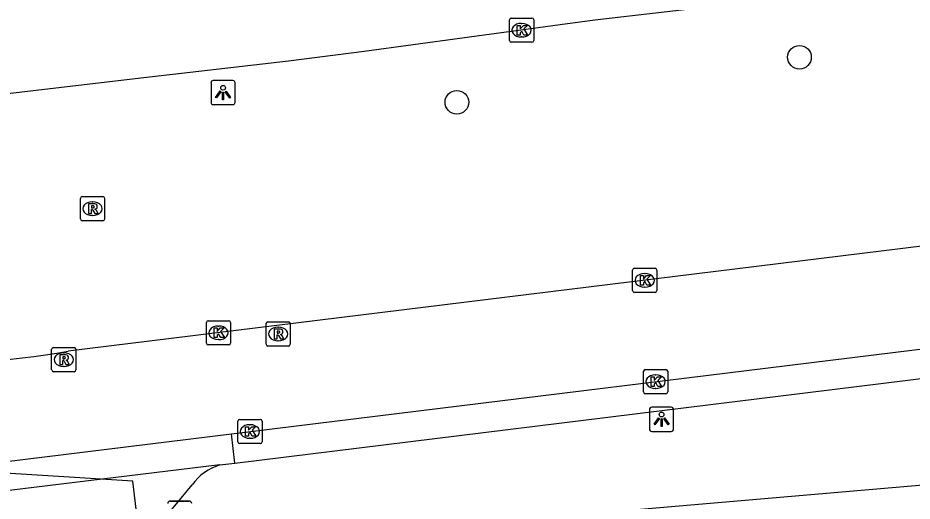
# Model space of a CAD drawing. Extents: x 161477 to 163040, y 383680 to 384868.
# Drawn here: x 161985.69 to 162022.66, y 384013.98 to 384033.98 of the extents above; entities that cross this region are included whole.
import ezdxf

# ---------------------------------------------------------------- set-up
doc = ezdxf.new("R2010")
doc.units = 0
for name, color, linetype in [('IMGEO_Afsluitpaal', 7, 'Continuous'), ('IMGEO_Berm_groen', 7, 'Continuous'), ('IMGEO_Boom', 7, 'Continuous'), ('IMGEO_Kolk', 7, 'Continuous'), ('IMGEO_Lichtpunt', 7, 'Continuous'), ('IMGEO_Pand_overbouw', 7, 'Continuous'), ('IMGEO_Rijbaan_lokaal_gesloten', 7, 'Continuous'), ('IMGEO_Rijbaan_lokaal_open', 7, 'Continuous'), ('IMGEO_Rioolput', 7, 'Continuous'), ('IMGEO_Voetpad_open', 7, 'Continuous')]:
    doc.layers.add(name, color=color, linetype=linetype)

msp = doc.modelspace()

# ---------------------------------------------------------------- linework, layer by layer
at = {"layer": 'IMGEO_Afsluitpaal'}
for p, q in [((161991.985, 384013.982), (161992.775, 384013.982)), ((161992.775, 384013.982), (161991.985, 384013.982))]:
    msp.add_line(p, q, dxfattribs=at)
for centre, start, end in [((161991.985, 384013.882), 90, 180), ((161991.985, 384013.882), 90, 180), ((161992.775, 384013.882), 0, 90), ((161992.775, 384013.882), 360, 90)]:
    msp.add_arc(centre, 0.1, start, end, dxfattribs=at)
at = {"layer": 'IMGEO_Berm_groen'}
msp.add_lwpolyline([(162005.991, 384013.187), (162090.662, 384020.475)], dxfattribs=at)
at = {"layer": 'IMGEO_Boom'}
for centre in [(162018, 384032.355), (162003.838, 384030.491)]:
    msp.add_circle(centre, 0.489, dxfattribs=at)
at = {"layer": 'IMGEO_Kolk'}
for p, q in [((162006.013, 384033.049), (162006.013, 384033.901)), ((162006.088, 384033.975), (162006.94, 384033.975)), ((162006.501, 384033.755), (162006.526, 384033.755)), ((162007.014, 384033.901), (162007.014, 384033.049)), ((162006.94, 384032.975), (162006.088, 384032.975)), ((162006.524, 384033.195), (162006.499, 384033.195)), ((162011.102, 384022.694), (162011.102, 384023.546)), ((162011.177, 384023.62), (162012.029, 384023.62)), ((162011.59, 384023.4), (162011.615, 384023.4)), ((162012.103, 384023.546), (162012.103, 384022.694)), ((162012.029, 384022.62), (162011.177, 384022.62)), ((162011.613, 384022.84), (162011.588, 384022.84)), ((161993.556, 384021.449), (161994.408, 384021.449)), ((161993.481, 384020.523), (161993.481, 384021.375)), ((161993.969, 384021.229), (161993.994, 384021.229)), ((161994.482, 384021.375), (161994.482, 384020.523)), ((161994.408, 384020.449), (161993.556, 384020.449)), ((161993.992, 384020.669), (161993.967, 384020.669)), ((162011.552, 384018.503), (162011.552, 384019.355)), ((162011.627, 384019.429), (162012.479, 384019.429)), ((162012.553, 384019.355), (162012.553, 384018.503)), ((162012.04, 384019.209), (162012.065, 384019.209)), ((162012.063, 384018.649), (162012.038, 384018.649)), ((162012.479, 384018.429), (162011.627, 384018.429)), ((161994.782, 384016.438), (161994.782, 384017.29)), ((161994.857, 384017.364), (161995.709, 384017.364)), ((161995.27, 384017.144), (161995.295, 384017.144)), ((161995.783, 384017.29), (161995.783, 384016.438)), ((161995.709, 384016.364), (161994.857, 384016.364)), ((161995.293, 384016.584), (161995.268, 384016.584))]:
    msp.add_line(p, q, dxfattribs=at)
for points in [[(162006.013, 384033.049), (162006.013, 384033.901)], [(162006.088, 384033.975), (162006.94, 384033.975)], [(162006.334, 384033.675), (162006.457, 384033.675), (162006.457, 384033.524), (162006.587, 384033.675), (162006.751, 384033.675), (162006.605, 384033.524), (162006.758, 384033.275), (162006.606, 384033.275), (162006.521, 384033.439), (162006.457, 384033.372), (162006.457, 384033.275), (162006.334, 384033.275), (162006.334, 384033.675)], [(162007.014, 384033.901), (162007.014, 384033.049)], [(162006.94, 384032.975), (162006.088, 384032.975)], [(162011.102, 384022.694), (162011.102, 384023.546)], [(162011.177, 384023.62), (162012.029, 384023.62)], [(162011.423, 384023.32), (162011.546, 384023.32), (162011.546, 384023.169), (162011.676, 384023.32), (162011.84, 384023.32), (162011.694, 384023.169), (162011.847, 384022.92), (162011.695, 384022.92), (162011.61, 384023.084), (162011.546, 384023.017), (162011.546, 384022.92), (162011.423, 384022.92), (162011.423, 384023.32)], [(162012.103, 384023.546), (162012.103, 384022.694)], [(162012.029, 384022.62), (162011.177, 384022.62)], [(161993.556, 384021.449), (161994.408, 384021.449)], [(161993.481, 384020.523), (161993.481, 384021.375)], [(161993.802, 384021.149), (161993.925, 384021.149), (161993.925, 384020.998), (161994.055, 384021.149), (161994.219, 384021.149), (161994.073, 384020.998), (161994.226, 384020.749), (161994.074, 384020.749), (161993.989, 384020.913), (161993.925, 384020.846), (161993.925, 384020.749), (161993.802, 384020.749), (161993.802, 384021.149)], [(161994.482, 384021.375), (161994.482, 384020.523)], [(161994.408, 384020.449), (161993.556, 384020.449)], [(162011.552, 384018.503), (162011.552, 384019.355)], [(162011.627, 384019.429), (162012.479, 384019.429)], [(162012.553, 384019.355), (162012.553, 384018.503)], [(162011.873, 384019.129), (162011.996, 384019.129), (162011.996, 384018.978), (162012.126, 384019.129), (162012.29, 384019.129), (162012.144, 384018.978), (162012.297, 384018.729), (162012.145, 384018.729), (162012.06, 384018.893), (162011.996, 384018.826), (162011.996, 384018.729), (162011.873, 384018.729), (162011.873, 384019.129)], [(162012.479, 384018.429), (162011.627, 384018.429)], [(161994.782, 384016.438), (161994.782, 384017.29)], [(161994.857, 384017.364), (161995.709, 384017.364)], [(161995.103, 384017.064), (161995.226, 384017.064), (161995.226, 384016.913), (161995.356, 384017.064), (161995.52, 384017.064), (161995.374, 384016.913), (161995.527, 384016.664), (161995.375, 384016.664), (161995.29, 384016.828), (161995.226, 384016.761), (161995.226, 384016.664), (161995.103, 384016.664), (161995.103, 384017.064)], [(161995.783, 384017.29), (161995.783, 384016.438)], [(161995.709, 384016.364), (161994.857, 384016.364)]]:
    msp.add_lwpolyline(points, dxfattribs=at)
for centre, start, end in [((162006.09, 384033.899), 91.552, 178.448), ((162006.09, 384033.899), 91.552, 178.448), ((162006.938, 384033.899), 1.552, 88.448), ((162006.938, 384033.899), 1.552, 88.448), ((162006.09, 384033.051), 181.552, 268.448), ((162006.09, 384033.051), 181.552, 268.448), ((162006.938, 384033.051), 271.552, 358.448), ((162006.938, 384033.051), 271.552, 358.448), ((162011.179, 384023.544), 91.552, 178.448), ((162011.179, 384023.544), 91.552, 178.448), ((162012.027, 384023.544), 1.552, 88.448), ((162012.027, 384023.544), 1.552, 88.448), ((162011.179, 384022.696), 181.552, 268.448), ((162011.179, 384022.696), 181.552, 268.448), ((162012.027, 384022.696), 271.552, 358.448), ((162012.027, 384022.696), 271.552, 358.448), ((161993.558, 384021.373), 91.552, 178.448), ((161993.558, 384021.373), 91.552, 178.448), ((161994.406, 384021.373), 1.552, 88.448), ((161994.406, 384021.373), 1.552, 88.448), ((161993.558, 384020.525), 181.552, 268.448), ((161993.558, 384020.525), 181.552, 268.448), ((161994.406, 384020.525), 271.552, 358.448), ((161994.406, 384020.525), 271.552, 358.448), ((162011.629, 384019.353), 91.552, 178.448), ((162011.629, 384019.353), 91.552, 178.448), ((162012.477, 384019.353), 1.552, 88.448), ((162012.477, 384019.353), 1.552, 88.448), ((162011.629, 384018.505), 181.552, 268.448), ((162011.629, 384018.505), 181.552, 268.448), ((162012.477, 384018.505), 271.552, 358.448), ((162012.477, 384018.505), 271.552, 358.448), ((161994.859, 384017.288), 91.552, 178.448), ((161994.859, 384017.288), 91.552, 178.448), ((161995.707, 384017.288), 1.552, 88.448), ((161995.707, 384017.288), 1.552, 88.448), ((161994.859, 384016.44), 181.552, 268.448), ((161994.859, 384016.44), 181.552, 268.448), ((161995.707, 384016.44), 271.552, 358.448), ((161995.707, 384016.44), 271.552, 358.448)]:
    msp.add_arc(centre, 0.0765, start, end, dxfattribs=at)
for centre, major_axis, ratio, start_param, end_param in [((162006.5, 384033.475), (-0.387, 0.002), 0.722429, 4.712389, 7.853982), ((162006.525, 384033.475), (-0.39, 0.002), 0.717154, 1.570796, 4.712389), ((162011.589, 384023.12), (-0.387, 0.002), 0.722429, 4.712389, 7.853982), ((162011.614, 384023.12), (-0.39, 0.002), 0.717154, 1.570796, 4.712389), ((161993.968, 384020.949), (-0.387, 0.002), 0.722429, 4.712389, 7.853982), ((161993.993, 384020.949), (-0.39, 0.002), 0.717154, 1.570796, 4.712389), ((162012.039, 384018.929), (-0.387, 0.002), 0.722429, 4.712389, 7.853982), ((162012.064, 384018.929), (-0.39, 0.002), 0.717154, 1.570796, 4.712389), ((161995.269, 384016.864), (-0.387, 0.002), 0.722429, 4.712389, 7.853982), ((161995.294, 384016.864), (-0.39, 0.002), 0.717154, 1.570796, 4.712389)]:
    msp.add_ellipse(centre, major_axis=major_axis, ratio=ratio, start_param=start_param, end_param=end_param, dxfattribs=at)
at = {"layer": 'IMGEO_Lichtpunt'}
for p, q in [((161993.674, 384031.294), (161993.674, 384030.487)), ((161993.674, 384031.294), (161993.674, 384030.487)), ((161994.576, 384031.389), (161993.768, 384031.389)), ((161994.576, 384031.389), (161993.768, 384031.389)), ((161994.67, 384030.487), (161994.67, 384031.294)), ((161994.67, 384030.487), (161994.67, 384031.294)), ((161993.768, 384030.393), (161994.576, 384030.393)), ((161993.768, 384030.393), (161994.576, 384030.393)), ((162011.8, 384017.771), (162011.8, 384016.964)), ((162011.8, 384017.771), (162011.8, 384016.964)), ((162012.702, 384017.866), (162011.894, 384017.866)), ((162012.702, 384017.866), (162011.894, 384017.866)), ((162012.796, 384016.964), (162012.796, 384017.771)), ((162012.796, 384016.964), (162012.796, 384017.771)), ((162011.894, 384016.87), (162012.702, 384016.87)), ((162011.894, 384016.87), (162012.702, 384016.87))]:
    msp.add_line(p, q, dxfattribs=at)
for points in [[(161994.048, 384030.958), (161994.087, 384030.93), (161993.899, 384030.668), (161993.861, 384030.695), (161994.048, 384030.958)], [(161994.15, 384030.91), (161994.197, 384030.91), (161994.197, 384030.588), (161994.15, 384030.588), (161994.15, 384030.91)], [(161994.26, 384030.93), (161994.298, 384030.957), (161994.485, 384030.695), (161994.446, 384030.667), (161994.26, 384030.93)], [(162012.174, 384017.435), (162012.213, 384017.407), (162012.025, 384017.145), (162011.987, 384017.172), (162012.174, 384017.435)], [(162012.276, 384017.387), (162012.323, 384017.387), (162012.323, 384017.065), (162012.276, 384017.065), (162012.276, 384017.387)], [(162012.386, 384017.407), (162012.424, 384017.434), (162012.611, 384017.172), (162012.572, 384017.144), (162012.386, 384017.407)]]:
    msp.add_lwpolyline(points, dxfattribs=at)
for centre in [(161994.173, 384031.092), (162012.299, 384017.569)]:
    msp.add_circle(centre, 0.0994, dxfattribs=at)
for centre, start, end in [((161993.768, 384031.294), 90, 180), ((161993.768, 384031.294), 90, 180), ((161994.576, 384031.294), 0, 90), ((161994.576, 384031.294), 0, 90), ((161993.768, 384030.487), 180, 270), ((161993.768, 384030.487), 180, 270), ((161994.576, 384030.487), 270, 0), ((161994.576, 384030.487), 270, 360), ((162011.894, 384017.771), 90, 180), ((162011.894, 384017.771), 90, 180), ((162012.702, 384017.771), 0, 90), ((162012.702, 384017.771), 0, 90), ((162011.894, 384016.964), 180, 270), ((162011.894, 384016.964), 180, 270), ((162012.702, 384016.964), 270, 0), ((162012.702, 384016.964), 270, 360)]:
    msp.add_arc(centre, 0.0946, start, end, dxfattribs=at)
at = {"layer": 'IMGEO_Pand_overbouw'}
msp.add_lwpolyline([(161977.701, 383995.458), (161984.214, 383996.262), (161985.079, 384000), (161985.371, 384001.262), (161985.88, 384003.477), (161985.946, 384003.746), (161986.011, 384004.007), (161986.378, 384003.925), (161986.327, 384003.735), (161991.48, 384003.456), (161991.454, 384003.664), (161991.801, 384003.707), (161991.39, 384006.662), (161991.261, 384007.832), (161991.117, 384009.147), (161990.439, 384014.803), (161970.21, 384016.077), (161963.654, 384015.417)], dxfattribs=at)
at = {"layer": 'IMGEO_Rijbaan_lokaal_gesloten'}
for points in [[(162234.886, 384050.639), (161987.776, 384020.184)], [(162036.516, 384037.016), (162009.54, 384033.893), (162008.109, 384033.699), (162000, 384032.599), (161996.88, 384032.194), (161990.538, 384031.465), (161981.752, 384030.422), (161974.434, 384029.511), (161966.996, 384028.578), (161961.213, 384027.84), (161952.768, 384026.784), (161946.406, 384026.014), (161938.648, 384025.104), (161928.777, 384023.886), (161920.55, 384022.895), (161914.21, 384022.046), (161904.857, 384020.891), (161896.801, 384019.864), (161888.804, 384018.877), (161880.897, 384017.893), (161873.318, 384016.997), (161865.049, 384016.046), (161854.527, 384014.894)], [(161994.527, 384016.771), (162120.907, 384032.335)], [(161981.63, 384015.178), (161994.527, 384016.771)]]:
    msp.add_lwpolyline(points, dxfattribs=at)
msp.add_arc((161981.375, 384057.405), 37.767, 256.4746, 279.7582, dxfattribs=at)
at = {"layer": 'IMGEO_Rijbaan_lokaal_open'}
for points in [[(161994.043, 384015.479), (161982.034, 384014.017)], [(161991.781, 384013.309), (161992.892, 384014.657)]]:
    msp.add_lwpolyline(points, dxfattribs=at)
msp.add_arc((161994.681, 384013.369), 2.204, 106.8176, 144.2483, dxfattribs=at)
at = {"layer": 'IMGEO_Rioolput'}
for p, q in [((161988.277, 384025.661), (161988.277, 384026.513)), ((161988.352, 384026.587), (161989.204, 384026.587)), ((161988.765, 384026.367), (161988.79, 384026.367)), ((161989.278, 384026.513), (161989.278, 384025.661)), ((161989.204, 384025.587), (161988.352, 384025.587)), ((161988.788, 384025.807), (161988.763, 384025.807)), ((161995.951, 384020.476), (161995.951, 384021.328)), ((161996.026, 384021.402), (161996.878, 384021.402)), ((161996.439, 384021.182), (161996.464, 384021.182)), ((161996.952, 384021.328), (161996.952, 384020.476)), ((161987.162, 384020.34), (161988.014, 384020.34)), ((161996.878, 384020.402), (161996.026, 384020.402)), ((161996.462, 384020.622), (161996.437, 384020.622)), ((161987.087, 384019.414), (161987.087, 384020.266)), ((161987.575, 384020.12), (161987.6, 384020.12)), ((161988.088, 384020.266), (161988.088, 384019.414)), ((161988.014, 384019.34), (161987.162, 384019.34)), ((161987.598, 384019.56), (161987.573, 384019.56))]:
    msp.add_line(p, q, dxfattribs=at)
for points in [[(161988.277, 384025.661), (161988.277, 384026.513)], [(161988.352, 384026.587), (161989.204, 384026.587)], [(161988.866, 384026.285), (161988.614, 384026.287), (161988.614, 384025.887)], [(161989.278, 384026.513), (161989.278, 384025.661)], [(161988.614, 384025.887), (161988.738, 384025.887), (161988.738, 384026.049), (161988.749, 384026.049)], [(161988.792, 384026.206), (161988.738, 384026.206), (161988.738, 384026.125)], [(161988.738, 384026.125), (161988.79, 384026.125)], [(161988.796, 384026.02), (161988.867, 384025.887), (161989.007, 384025.887), (161988.942, 384026.013)], [(161989.204, 384025.587), (161988.352, 384025.587)], [(161995.951, 384020.476), (161995.951, 384021.328)], [(161996.026, 384021.402), (161996.878, 384021.402)], [(161996.54, 384021.1), (161996.288, 384021.102), (161996.288, 384020.702)], [(161996.952, 384021.328), (161996.952, 384020.476)], [(161996.288, 384020.702), (161996.412, 384020.702), (161996.412, 384020.864), (161996.423, 384020.864)], [(161996.466, 384021.021), (161996.412, 384021.021), (161996.412, 384020.94)], [(161996.412, 384020.94), (161996.464, 384020.94)], [(161996.47, 384020.835), (161996.541, 384020.702), (161996.681, 384020.702), (161996.616, 384020.828)], [(161987.162, 384020.34), (161988.014, 384020.34)], [(161996.878, 384020.402), (161996.026, 384020.402)], [(161987.087, 384019.414), (161987.087, 384020.266)], [(161987.676, 384020.038), (161987.424, 384020.04), (161987.424, 384019.64)], [(161987.602, 384019.959), (161987.548, 384019.959), (161987.548, 384019.878)], [(161988.088, 384020.266), (161988.088, 384019.414)], [(161987.424, 384019.64), (161987.548, 384019.64), (161987.548, 384019.802), (161987.559, 384019.802)], [(161987.548, 384019.878), (161987.6, 384019.878)], [(161987.606, 384019.773), (161987.677, 384019.64), (161987.817, 384019.64), (161987.752, 384019.766)], [(161988.014, 384019.34), (161987.162, 384019.34)]]:
    msp.add_lwpolyline(points, dxfattribs=at)
for centre, radius, start, end in [((161988.354, 384026.511), 0.0765, 91.552, 178.448), ((161988.354, 384026.511), 0.0765, 91.552, 178.448), ((161988.865, 384026.175), 0.109, 350.3612, 89.416), ((161989.202, 384026.511), 0.0765, 1.552, 88.448), ((161989.202, 384026.511), 0.0765, 1.552, 88.448), ((161988.748, 384025.996), 0.0533, 26.0293, 88.6989), ((161988.774, 384026.314), 0.19, 274.7715, 282.9687), ((161988.798, 384026.11), 0.0964, 77.0061, 93.1865), ((161988.812, 384026.167), 0.0378, 276.6634, 79.6772), ((161988.863, 384026.175), 0.112, 277.5842, 350.9817), ((161988.847, 384025.96), 0.108, 29.5134, 73.7905), ((161988.354, 384025.663), 0.0765, 181.552, 268.448), ((161988.354, 384025.663), 0.0765, 181.552, 268.448), ((161989.202, 384025.663), 0.0765, 271.552, 358.448), ((161989.202, 384025.663), 0.0765, 271.552, 358.448), ((161996.028, 384021.326), 0.0765, 91.552, 178.448), ((161996.028, 384021.326), 0.0765, 91.552, 178.448), ((161996.539, 384020.99), 0.109, 350.3612, 89.416), ((161996.876, 384021.326), 0.0765, 1.552, 88.448), ((161996.876, 384021.326), 0.0765, 1.552, 88.448), ((161996.422, 384020.811), 0.0533, 26.0293, 88.6989), ((161996.448, 384021.129), 0.19, 274.7715, 282.9687), ((161996.472, 384020.925), 0.0964, 77.0061, 93.1865), ((161996.486, 384020.982), 0.0378, 276.6634, 79.6772), ((161996.537, 384020.99), 0.112, 277.5842, 350.9817), ((161996.521, 384020.775), 0.108, 29.5134, 73.7905), ((161987.164, 384020.264), 0.0765, 91.552, 178.448), ((161987.164, 384020.264), 0.0765, 91.552, 178.448), ((161988.012, 384020.264), 0.0765, 1.552, 88.448), ((161988.012, 384020.264), 0.0765, 1.552, 88.448), ((161996.028, 384020.478), 0.0765, 181.552, 268.448), ((161996.028, 384020.478), 0.0765, 181.552, 268.448), ((161996.876, 384020.478), 0.0765, 271.552, 358.448), ((161996.876, 384020.478), 0.0765, 271.552, 358.448), ((161987.608, 384019.863), 0.0964, 77.0061, 93.1865), ((161987.622, 384019.92), 0.0378, 276.6634, 79.6772), ((161987.675, 384019.928), 0.109, 350.3612, 89.416), ((161987.558, 384019.749), 0.0533, 26.0293, 88.6989), ((161987.584, 384020.067), 0.19, 274.7715, 282.9687), ((161987.673, 384019.928), 0.112, 277.5842, 350.9817), ((161987.657, 384019.713), 0.108, 29.5134, 73.7905), ((161987.164, 384019.416), 0.0765, 181.552, 268.448), ((161987.164, 384019.416), 0.0765, 181.552, 268.448), ((161988.012, 384019.416), 0.0765, 271.552, 358.448), ((161988.012, 384019.416), 0.0765, 271.552, 358.448)]:
    msp.add_arc(centre, radius, start, end, dxfattribs=at)
for centre, major_axis, ratio, start_param, end_param in [((161988.764, 384026.087), (-0.387, 0.002), 0.722429, 4.712389, 7.853982), ((161988.789, 384026.087), (-0.39, 0.002), 0.717154, 1.570796, 4.712389), ((161996.438, 384020.902), (-0.387, 0.002), 0.722429, 4.712389, 7.853982), ((161996.463, 384020.902), (-0.39, 0.002), 0.717154, 1.570796, 4.712389), ((161987.574, 384019.84), (-0.387, 0.002), 0.722429, 4.712389, 7.853982), ((161987.599, 384019.84), (-0.39, 0.002), 0.717154, 1.570796, 4.712389)]:
    msp.add_ellipse(centre, major_axis=major_axis, ratio=ratio, start_param=start_param, end_param=end_param, dxfattribs=at)
at = {"layer": 'IMGEO_Voetpad_open'}
for points in [[(161994.665, 384015.555), (162034.885, 384020.515)], [(161994.665, 384015.555), (161994.527, 384016.771)], [(161994.043, 384015.479), (161994.665, 384015.555)]]:
    msp.add_lwpolyline(points, dxfattribs=at)

doc.saveas('drawing.dxf')
